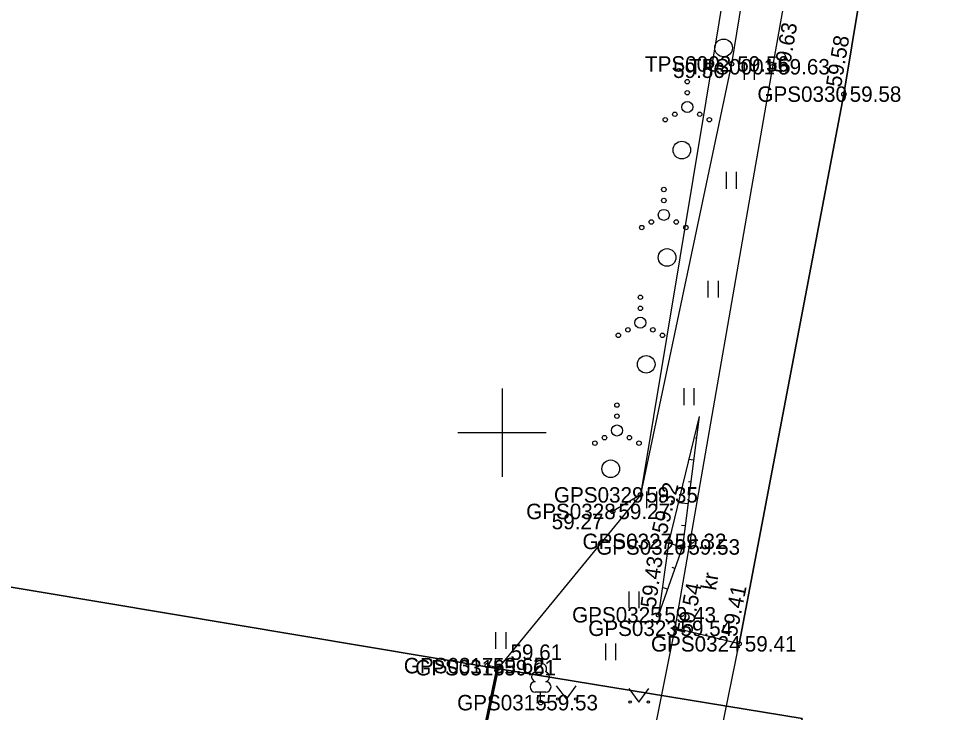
# Model space of a CAD drawing. Extents: x 551623 to 559850, y 6561220 to 6567135.
# Drawn here: x 556578.09 to 556620.14, y 6562737.32 to 6562768.77 of the extents above; entities that cross this region are included whole.
import ezdxf

# ---------------------------------------------------------------- set-up
doc = ezdxf.new("R2010")
doc.units = 0
for name, color, linetype in [('AED', 7, 'Continuous'), ('HALJASTUS', 7, 'Continuous'), ('KORGUS-EH2000', 7, 'Continuous'), ('MOOTKORG-EH2000', 7, 'Continuous'), ('MOOTMPUNKT', 7, 'Continuous'), ('MOOTNR', 7, 'Continuous'), ('MOOTPIIR', 7, 'Continuous'), ('PIIR', 7, 'Continuous'), ('PUU', 7, 'Continuous'), ('RELJEEF', 7, 'Continuous'), ('TEE', 7, 'Continuous'), ('VORK', 7, 'Continuous')]:
    doc.layers.add(name, color=color, linetype=linetype)

msp = doc.modelspace()

# ---------------------------------------------------------------- linework, layer by layer
at = {"layer": 'AED'}
msp.add_lwpolyline([(556595.351, 6562717.98), (556597.514, 6562728.248), (556599.844, 6562739.348), (556599.33, 6562739.442)], dxfattribs=at)
at = {"layer": 'HALJASTUS'}
for p, q in [((556610.977, 6562766.748), (556610.977, 6562765.987)), ((556611.432, 6562766.748), (556611.432, 6562765.987)), ((556610.155, 6562761.816), (556610.155, 6562761.055)), ((556610.61, 6562761.816), (556610.61, 6562761.055)), ((556609.334, 6562756.884), (556609.334, 6562756.123)), ((556609.789, 6562756.884), (556609.789, 6562756.123)), ((556608.235, 6562752.012), (556608.235, 6562751.251)), ((556608.69, 6562752.012), (556608.69, 6562751.251)), ((556606.543, 6562747.332), (556606.543, 6562746.571)), ((556606.998, 6562747.332), (556606.998, 6562746.571)), ((556605.742, 6562742.809), (556605.742, 6562742.048)), ((556606.197, 6562742.809), (556606.197, 6562742.048)), ((556599.711, 6562740.964), (556599.711, 6562740.203)), ((556600.166, 6562740.964), (556600.166, 6562740.203)), ((556604.684, 6562740.446), (556604.684, 6562739.685)), ((556605.139, 6562740.446), (556605.139, 6562739.685)), ((556602.454, 6562738.532), (556602.918, 6562737.926)), ((556602.918, 6562737.926), (556603.363, 6562738.532)), ((556605.744, 6562738.399), (556606.207, 6562737.792)), ((556606.207, 6562737.792), (556606.653, 6562738.399))]:
    msp.add_line(p, q, dxfattribs=at)
msp.add_lwpolyline([(556635.168, 6562919.001), (556636.034, 6562918.434), (556634.851, 6562907.763), (556633.218, 6562895.239), (556632.648, 6562886.483), (556632.743, 6562878.789), (556631.415, 6562873.368), (556629.174, 6562861.279), (556628.015, 6562852.445), (556625.521, 6562843.275), (556622.841, 6562830.981), (556620.166, 6562819.245), (556617.079, 6562804.155), (556613.53, 6562785.903), (556610.4, 6562766.71), (556606.273, 6562747.18), (556605.014, 6562746.43)], dxfattribs=at)
for centre, radius in [((556610.041, 6562767.436), 0.4), ((556608.396, 6562765.905), 0.1), ((556608.396, 6562765.405), 0.1), ((556608.396, 6562764.755), 0.25), ((556607.396, 6562764.18), 0.1), ((556607.831, 6562764.43), 0.1), ((556608.961, 6562764.43), 0.1), ((556609.396, 6562764.18), 0.1), ((556608.149, 6562762.808), 0.4), ((556607.333, 6562761.02), 0.1), ((556607.333, 6562760.52), 0.1), ((556607.333, 6562759.87), 0.25), ((556606.768, 6562759.545), 0.1), ((556607.898, 6562759.545), 0.1), ((556606.333, 6562759.295), 0.1), ((556608.333, 6562759.295), 0.1), ((556607.48, 6562757.939), 0.4), ((556606.271, 6562756.134), 0.1), ((556606.271, 6562755.634), 0.1), ((556606.271, 6562754.984), 0.25), ((556605.706, 6562754.659), 0.1), ((556606.836, 6562754.659), 0.1), ((556605.271, 6562754.409), 0.1), ((556607.271, 6562754.409), 0.1), ((556606.533, 6562753.096), 0.4), ((556605.209, 6562751.248), 0.1), ((556605.209, 6562750.748), 0.1), ((556605.209, 6562750.098), 0.25), ((556604.209, 6562749.523), 0.1), ((556604.644, 6562749.773), 0.1), ((556605.774, 6562749.773), 0.1), ((556606.209, 6562749.523), 0.1), ((556604.926, 6562748.361), 0.4), ((556602.517, 6562737.926), 0.055), ((556603.345, 6562737.926), 0.055), ((556605.806, 6562737.792), 0.055), ((556606.635, 6562737.792), 0.055)]:
    msp.add_circle(centre, radius, dxfattribs=at)
at = {"layer": 'KORGUS-EH2000'}
for centre in [(556610.4, 6562766.71), (556612.253, 6562766.582), (556615.494, 6562765.342), (556605.014, 6562746.43), (556607.566, 6562745.073), (556607.096, 6562741.746), (556607.828, 6562741.135), (556610.742, 6562740.429), (556599.844, 6562739.348)]:
    msp.add_circle(centre, 0.1, dxfattribs=at)
at = {"layer": 'MOOTMPUNKT'}
for centre in [(556610.4, 6562766.71), (556612.253, 6562766.582), (556615.494, 6562765.342), (556606.273, 6562747.18), (556605.014, 6562746.43), (556607.566, 6562745.073), (556608.185, 6562744.82), (556607.096, 6562741.746), (556607.828, 6562741.135), (556610.742, 6562740.429), (556599.33, 6562739.442), (556599.844, 6562739.348), (556601.746, 6562737.764)]:
    msp.add_circle(centre, 0.1, dxfattribs=at)
at = {"layer": 'MOOTPIIR'}
for points in [[(556618.715, 6562822.195), (556606.273, 6562747.18), (556599.844, 6562739.348), (556593.96, 6562711.51), (556588.43, 6562685.07), (556587.797, 6562685.099), (556586.503, 6562677.711), (556584.378, 6562665.61), (556582.242, 6562658.609), (556579.58, 6562644.209), (556576.324, 6562628.772), (556574.251, 6562619.959), (556568.733, 6562591.002), (556565.624, 6562580.56), (556564.07, 6562571.452), (556562.761, 6562565.324), (556562.362, 6562564.746), (556561.89, 6562558.297), (556552.726, 6562513.925), (556552.161, 6562514.02), (556543.863, 6562474.66)], [(556556.888, 6562482.698), (556561.272, 6562503.736), (556564.4, 6562519.072), (556568.187, 6562537.349), (556571.081, 6562553.531), (556572.069, 6562561.354), (556574.404, 6562572.858), (556576.101, 6562580.855), (556579.421, 6562594.083), (556583.237, 6562611.088), (556584.29, 6562616.041), (556587.083, 6562629.028), (556588.849, 6562637.213), (556592.933, 6562656.038), (556598.687, 6562681.695), (556602.285, 6562698.066), (556604.36, 6562708.434), (556605.991, 6562717.328), (556608.762, 6562730.722), (556610.742, 6562740.429), (556615.494, 6562765.342), (556618.725, 6562784.886)]]:
    msp.add_lwpolyline(points, dxfattribs=at)
at = {"layer": 'PIIR'}
msp.add_lwpolyline([(556710.03, 6562313.25), (556617.42, 6562320.13), (556533.07, 6562326.41), (556527.9, 6562326.79), (556528.51, 6562329.75), (556582.07, 6562589.19), (556598.38, 6562665.28), (556613.6, 6562737.05), (556599.77, 6562739.31), (556564.04, 6562745.3), (556527.58, 6562751.46), (556484.67, 6562758.65), (556443.66, 6562765.51), (556431.83, 6562767.5), (556389.83, 6562774.53)], dxfattribs=at)
for points in [[(556558.5, 6562718.73), (556564.04, 6562745.3), (556599.77, 6562739.31), (556593.96, 6562711.51), (556577.9, 6562714.75), (556577.8, 6562714.3), (556571.97, 6562715.53), (556572.04, 6562716.01)], [(556599.77, 6562739.31), (556613.6, 6562737.05), (556598.38, 6562665.28), (556582.07, 6562589.19), (556528.51, 6562329.75), (556527.9, 6562326.79), (556533.07, 6562326.41), (556532.21, 6562322.88), (556529.17, 6562310.34), (556520.17, 6562273.55), (556523.22, 6562261.92), (556489.06, 6562281.04), (556502.86, 6562283.59), (556510.45, 6562310.26), (556519.14, 6562350.21), (556529.77, 6562402.46), (556539.62, 6562450.85), (556543.81, 6562471.43), (556552.64, 6562513.89), (556561.6, 6562556.55), (556566.59, 6562580.45), (556577.04, 6562630.35), (556588.43, 6562685.07), (556593.96, 6562711.51)]]:
    msp.add_lwpolyline(points, close=True, dxfattribs=at)
at = {"layer": 'PUU'}
for p, q in [((556601.986, 6562738.239), (556601.507, 6562738.239)), ((556601.746, 6562737.764), (556601.746, 6562738.239)), ((556602.127, 6562737.764), (556601.746, 6562737.764))]:
    msp.add_line(p, q, dxfattribs=at)
for centre, radius, start, end in [((556601.746, 6562739.284), 0.277, 332.5799, 207.4201), ((556601.576, 6562738.936), 0.233, 109.0217, 253.1415), ((556601.917, 6562738.936), 0.233, 286.8508, 70.9859), ((556601.509, 6562738.476), 0.238, 90.0016, 269.3953), ((556601.984, 6562738.476), 0.238, 270.6047, 89.9984)]:
    msp.add_arc(centre, radius, start, end, dxfattribs=at)
at = {"layer": 'RELJEEF'}
for p, q in [((556608.806, 6562749.745), (556608.773, 6562749.75)), ((556608.681, 6562748.753), (556608.46, 6562748.781)), ((556608.556, 6562747.761), (556608.456, 6562747.774)), ((556608.431, 6562746.769), (556607.989, 6562746.825)), ((556608.305, 6562745.777), (556608.14, 6562745.798)), ((556608.173, 6562744.786), (556607.557, 6562745.005)), ((556607.839, 6562743.844), (556607.711, 6562743.889)), ((556607.505, 6562742.901), (556607.271, 6562742.984)), ((556607.171, 6562741.959), (556607.158, 6562741.963))]:
    msp.add_line(p, q, dxfattribs=at)
for points in [[(556608.932, 6562750.737), (556608.185, 6562744.82), (556607.096, 6562741.746)], [(556608.932, 6562750.737), (556607.566, 6562745.073), (556607.096, 6562741.746)]]:
    msp.add_lwpolyline(points, dxfattribs=at)
at = {"layer": 'TEE'}
for points in [[(556615.61, 6562785.44), (556612.253, 6562766.582), (556607.828, 6562741.135)], [(556618.725, 6562784.886), (556615.494, 6562765.342), (556610.742, 6562740.429)], [(556610.742, 6562740.429), (556607.828, 6562741.135), (556605.816, 6562731.106), (556603.031, 6562718.195), (556600.721, 6562709.262), (556599.213, 6562708.52), (556597.805, 6562707.675), (556596.119, 6562706.718), (556593.239, 6562707.303), (556593.066, 6562707.147)], [(556556.888, 6562482.698), (556561.272, 6562503.736), (556564.4, 6562519.072), (556568.187, 6562537.349), (556571.081, 6562553.531), (556572.069, 6562561.354), (556574.404, 6562572.858), (556576.101, 6562580.855), (556579.421, 6562594.083), (556583.237, 6562611.088), (556584.29, 6562616.041), (556587.083, 6562629.028), (556588.849, 6562637.213), (556592.933, 6562656.038), (556598.687, 6562681.695), (556602.285, 6562698.066), (556604.36, 6562708.434), (556605.991, 6562717.328), (556608.762, 6562730.722), (556610.742, 6562740.429)]]:
    msp.add_lwpolyline(points, dxfattribs=at)
at = {"layer": 'VORK'}
for p, q in [((556600, 6562752), (556600, 6562748)), ((556598, 6562750), (556602, 6562750))]:
    msp.add_line(p, q, dxfattribs=at)

# ---------------------------------------------------------------- texts
at = {"layer": 'KORGUS-EH2000'}
for s, rotation, p in [(' 59.63', 80.1341, (556612.941, 6562765.955)), (' 59.58', 80.6114, (556615.321, 6562765.371)), (' 59.32', 76.4514, (556607.396, 6562745.114)), (' 59.43', 81.9451, (556606.922, 6562741.77)), (' 59.54', 78.9433, (556608.549, 6562740.558)), (' 59.41', 78.4717, (556610.57, 6562740.464))]:
    msp.add_text(s, height=0.7, rotation=rotation, dxfattribs=at).set_placement(p)
for s, p in [(' 59.56', (556607.492, 6562766.073)), (' 59.27', (556601.992, 6562745.622)), (' 59.61', (556600.124, 6562739.7))]:
    msp.add_text(s, height=0.7, dxfattribs=at).set_placement(p)
at = {"layer": 'MOOTKORG-EH2000'}
for s, p in [(' 59.56', (556610.4, 6562766.36)), (' 59.63', (556612.253, 6562766.232)), (' 59.58', (556615.494, 6562764.992)), (' 59.35', (556606.273, 6562746.83)), (' 59.27', (556605.014, 6562746.08)), (' 59.32', (556607.566, 6562744.723)), (' 59.53', (556608.185, 6562744.47)), (' 59.43', (556607.096, 6562741.396)), (' 59.54', (556607.828, 6562740.785)), (' 59.41', (556610.742, 6562740.079)), (' 59.62', (556599.33, 6562739.092)), (' 59.61', (556599.844, 6562738.998)), (' 59.53', (556601.746, 6562737.414))]:
    msp.add_text(s, height=0.7, dxfattribs=at).set_placement(p)
at = {"layer": 'MOOTNR'}
for s, p in [('TPS0002 ', (556606.48, 6562766.36)), ('TPS0001 ', (556608.473, 6562766.232)), ('GPS0330 ', (556611.574, 6562764.992)), ('GPS0329 ', (556602.353, 6562746.83)), ('GPS0328 ', (556601.095, 6562746.08)), ('GPS0327 ', (556603.647, 6562744.723)), ('GPS0326 ', (556604.265, 6562744.47)), ('GPS0325 ', (556603.176, 6562741.396)), ('GPS0323 ', (556603.908, 6562740.785)), ('GPS0324 ', (556606.752, 6562740.079)), ('GPS0317 ', (556595.55, 6562739.092)), ('GPS0316 ', (556596.064, 6562738.998)), ('GPS0315 ', (556597.967, 6562737.414))]:
    msp.add_text(s, height=0.7, dxfattribs=at).set_placement(p)
at = {"layer": 'TEE'}
msp.add_text('kr', height=0.7, rotation=80.7883, dxfattribs=at).set_placement((556609.697, 6562742.824))

doc.saveas('drawing.dxf')
